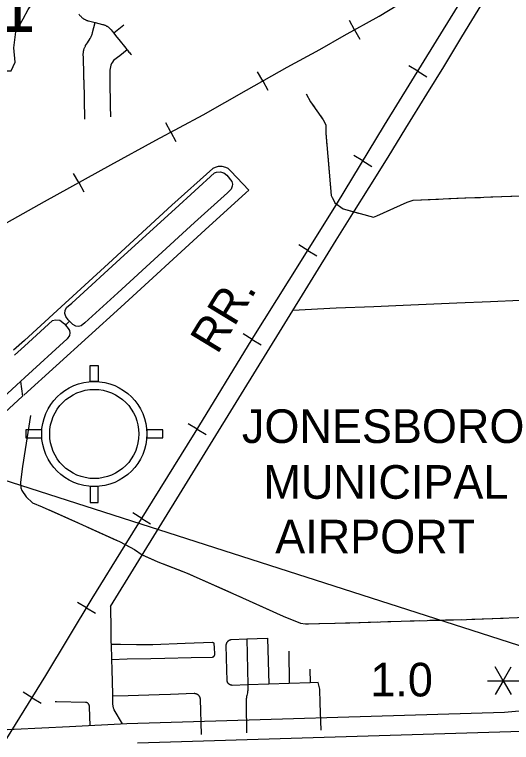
# Model space of a CAD drawing. Extents: x 309348 to 309445, y 336383 to 336484.
# Drawn here: x 309364.53 to 309367.366, y 336386.977 to 336391.134 of the extents above; entities that cross this region are included whole.
import ezdxf

# ---------------------------------------------------------------- set-up
doc = ezdxf.new("R2010")
doc.units = 0
doc.layers.add('R_Annotation', color=7, linetype='Continuous')

msp = doc.modelspace()

# ---------------------------------------------------------------- linework, layer by layer
at = {"layer": 'R_Annotation'}
for p, q in [((309366.4711, 336391.0468), (309366.4421, 336391.0993)), ((309366.4711, 336391.0468), (309366.5001, 336390.9942)), ((309366.8319, 336390.8101), (309366.7808, 336390.8415)), ((309365.9469, 336390.7545), (309365.9173, 336390.8067)), ((309366.8319, 336390.8101), (309366.8831, 336390.7787)), ((309365.9469, 336390.7545), (309365.9764, 336390.7023)), ((309365.4225, 336390.4627), (309365.394, 336390.5155)), ((309365.4225, 336390.4627), (309365.4509, 336390.4098)), ((309366.5185, 336390.2983), (309366.4672, 336390.3295)), ((309366.5185, 336390.2983), (309366.5697, 336390.267)), ((309364.8962, 336390.1741), (309364.8671, 336390.2266)), ((309364.8962, 336390.1741), (309364.9252, 336390.1216)), ((309366.2039, 336389.7871), (309366.1529, 336389.8188)), ((309366.2039, 336389.7871), (309366.2549, 336389.7555)), ((309365.8854, 336389.2784), (309365.8342, 336389.3096)), ((309365.8854, 336389.2784), (309365.9367, 336389.2471)), ((309364.9621, 336389.0379), (309364.9621, 336389.1297)), ((309364.9621, 336389.1297), (309365.0076, 336389.1297)), ((309365.573, 336388.7659), (309365.5217, 336388.7972)), ((309364.6856, 336388.7614), (309364.5938, 336388.7614)), ((309364.5938, 336388.7614), (309364.5938, 336388.7159)), ((309365.3759, 336388.7614), (309365.2841, 336388.7614)), ((309365.3759, 336388.7159), (309365.3759, 336388.7614)), ((309365.573, 336388.7659), (309365.6242, 336388.7347)), ((309365.0076, 336388.3476), (309365.0076, 336388.4394)), ((309364.9621, 336388.3476), (309365.0076, 336388.3476)), ((309365.2558, 336388.2564), (309365.2048, 336388.2881)), ((309365.2558, 336388.2564), (309365.3067, 336388.2246)), ((309364.9401, 336387.7459), (309364.8886, 336387.7768)), ((309364.9401, 336387.7459), (309364.9916, 336387.7151)), ((309367.3197, 336387.3296), (309367.2743, 336387.4083)), ((309367.3197, 336387.3296), (309367.3652, 336387.4083)), ((309367.2288, 336387.3296), (309367.3197, 336387.3296)), ((309367.3197, 336387.3296), (309367.2743, 336387.2508)), ((309367.3197, 336387.3296), (309367.4107, 336387.3296)), ((309367.3197, 336387.3296), (309367.3652, 336387.2508)), ((309364.63, 336387.232), (309364.579, 336387.2635)), ((309364.63, 336387.232), (309364.6811, 336387.2005))]:
    msp.add_line(p, q, dxfattribs=at)
for points in [[(309363.2092, 336384.9236), (309363.2648, 336385.0137), (309363.4163, 336385.2615), (309363.5966, 336385.5521), (309363.755, 336385.811), (309363.9051, 336386.0547), (309364.0703, 336386.3205), (309364.1749, 336386.4954), (309364.4104, 336386.8796), (309364.5604, 336387.1192), (309364.7091, 336387.3602), (309364.9721, 336387.7995), (309365.1607, 336388.1038), (309365.5614, 336388.7469), (309365.8863, 336389.2798), (309366.0984, 336389.6172), (309366.3669, 336390.0496), (309366.6422, 336390.5013), (309366.9382, 336390.9833), (309367.2439, 336391.479), (309367.438, 336391.7957)], [(309363.2092, 336384.9236), (309363.2648, 336385.0137), (309363.4163, 336385.2615), (309363.5966, 336385.5521), (309363.755, 336385.811), (309363.9051, 336386.0547), (309364.0703, 336386.3205), (309364.1749, 336386.4954), (309364.4104, 336386.8796), (309364.5604, 336387.1192), (309364.7091, 336387.3602), (309364.9721, 336387.7995), (309365.1607, 336388.1038), (309365.5614, 336388.7469), (309365.8863, 336389.2798), (309366.0984, 336389.6172), (309366.3669, 336390.0496), (309366.6422, 336390.5013), (309366.9382, 336390.9833), (309367.2439, 336391.479), (309367.438, 336391.7957)], [(309365.0771, 336387.7542), (309366.3658, 336389.8452), (309366.4618, 336389.9977), (309366.5551, 336390.1471), (309366.6619, 336390.3191), (309366.7639, 336390.4847), (309366.8833, 336390.6787), (309366.9798, 336390.8356), (309367.0836, 336391.0057), (309367.2331, 336391.2532), (309367.3868, 336391.4981)], [(309361.5405, 336389.1581), (309361.658, 336389.16), (309362.2349, 336389.1628), (309362.6728, 336389.171), (309362.8132, 336389.171), (309362.9179, 336389.1821), (309363.0679, 336389.2082), (309363.1684, 336389.2399), (309363.2345, 336389.2619), (309363.3805, 336389.3322), (309363.6476, 336389.4823), (309363.85, 336389.5952), (309364.2851, 336389.8348), (309364.7009, 336390.0661), (309365.0795, 336390.2754), (309365.3356, 336390.4159), (309365.6068, 336390.5619), (309365.8547, 336390.7023), (309366.086, 336390.8332), (309366.2732, 336390.9351), (309366.4109, 336391.0136), (309366.6106, 336391.1237), (309366.7716, 336391.2242)], [(309361.5405, 336389.1581), (309361.658, 336389.16), (309362.2349, 336389.1628), (309362.6728, 336389.171), (309362.8132, 336389.171), (309362.9179, 336389.1821), (309363.0679, 336389.2082), (309363.1684, 336389.2399), (309363.2345, 336389.2619), (309363.3805, 336389.3322), (309363.6476, 336389.4823), (309363.85, 336389.5952), (309364.2851, 336389.8348), (309364.7009, 336390.0661), (309365.0795, 336390.2754), (309365.3356, 336390.4159), (309365.6068, 336390.5619), (309365.8547, 336390.7023), (309366.086, 336390.8332), (309366.2732, 336390.9351), (309366.4109, 336391.0136), (309366.6106, 336391.1237), (309366.7716, 336391.2242)], [(309364.8977, 336391.1363), (309364.8994, 336391.1337), (309364.9013, 336391.1312), (309364.9032, 336391.1287), (309364.9053, 336391.1263), (309364.9074, 336391.124), (309364.9096, 336391.1218), (309364.9118, 336391.1196), (309364.9142, 336391.1175), (309364.9166, 336391.1155), (309364.919, 336391.1136), (309364.9216, 336391.1117), (309364.9242, 336391.11), (309364.9268, 336391.1083), (309364.9296, 336391.1067), (309364.9323, 336391.1053), (309364.9351, 336391.1039), (309364.9378, 336391.1027), (309364.9404, 336391.1016), (309364.9431, 336391.1006), (309364.9459, 336391.0997), (309364.9486, 336391.0988), (309364.9514, 336391.0981), (309364.9896, 336391.0885)], [(309364.9262, 336390.7602), (309364.9253, 336390.7921), (309364.9245, 336390.824), (309364.9236, 336390.8559), (309364.9228, 336390.8878), (309364.9223, 336390.9062), (309364.9223, 336390.9091), (309364.9224, 336390.912), (309364.9225, 336390.9149), (309364.9228, 336390.9178), (309364.9231, 336390.9207), (309364.9235, 336390.9236), (309364.9241, 336390.9265), (309364.9247, 336390.9293), (309364.9254, 336390.9322), (309364.9262, 336390.935), (309364.9271, 336390.9377), (309364.928, 336390.9405), (309364.9291, 336390.9432), (309364.9302, 336390.9459), (309364.9315, 336390.9485), (309364.9328, 336390.9511), (309364.9342, 336390.9537), (309364.9357, 336390.9562), (309364.9461, 336390.9732), (309364.9609, 336390.9974), (309364.9635, 336391.0017), (309364.9651, 336391.0043), (309364.9665, 336391.007), (309364.9679, 336391.0098), (309364.9692, 336391.0126), (309364.9704, 336391.0154), (309364.9713, 336391.0179), (309364.9722, 336391.0204), (309364.9725, 336391.0212), (309364.9734, 336391.0241), (309364.9741, 336391.0271), (309364.9751, 336391.031), (309364.9896, 336391.0885)], [(309364.9896, 336391.0885), (309365.0327, 336391.0776), (309365.0357, 336391.0768), (309365.0386, 336391.0759), (309365.0416, 336391.0749), (309365.0444, 336391.0738), (309365.0473, 336391.0725), (309365.0501, 336391.0712), (309365.0529, 336391.0698), (309365.0556, 336391.0683), (309365.0582, 336391.0668), (309365.0608, 336391.0651), (309365.0634, 336391.0633), (309365.0657, 336391.0616), (309365.0679, 336391.0598), (309365.0701, 336391.058), (309365.0723, 336391.0561), (309365.0742, 336391.0542), (309365.0762, 336391.0523), (309365.078, 336391.0503), (309365.0798, 336391.0482), (309365.0815, 336391.0461), (309365.0868, 336391.0395), (309365.096, 336391.0279)], [(309365.1529, 336391.0734), (309365.096, 336391.0279)], [(309365.096, 336391.0279), (309365.1067, 336391.0146), (309365.1335, 336390.981), (309365.1567, 336390.9518), (309365.1712, 336390.9336), (309365.1723, 336390.9322)], [(309365.1723, 336390.9322), (309365.13, 336390.8983)], [(309365.1723, 336390.9322), (309365.174, 336390.9301), (309365.1784, 336390.9249), (309365.183, 336390.9198), (309365.1877, 336390.9148), (309365.1925, 336390.91), (309365.1975, 336390.9053)], [(309365.13, 336390.8983), (309365.1172, 336390.8882), (309365.1023, 336390.8775), (309365.0953, 336390.8705), (309365.0891, 336390.8627), (309365.0839, 336390.8542), (309365.0797, 336390.8452), (309365.0766, 336390.8358), (309365.0747, 336390.8261), (309365.0738, 336390.8162), (309365.073, 336390.7559), (309365.0758, 336390.6133), (309365.0775, 336390.5506)], [(309364.9262, 336390.7602), (309364.9299, 336390.5356)], [(309366.1941, 336390.6806), (309366.2191, 336390.6354), (309366.2919, 336390.5328), (309366.3068, 336390.5031), (309366.3068, 336390.457), (309366.338, 336390.1002), (309366.3573, 336390.0586), (309366.4049, 336390.0244), (309366.5787, 336389.9769), (309366.598, 336389.9843), (309366.7704, 336390.0616), (309366.8046, 336390.0735), (309367.1063, 336390.0869), (309367.879, 336390.1151), (309367.9935, 336390.1166), (309367.992, 336390.0973), (309368.0039, 336389.784), (309368.0113, 336389.5477), (309368.0152, 336389.4059)], [(309366.1941, 336390.6806), (309366.2191, 336390.6354), (309366.2413, 336390.6041)], [(309366.276, 336390.5552), (309366.2919, 336390.5328), (309366.3068, 336390.5031), (309366.3068, 336390.457), (309366.3132, 336390.3839)], [(309366.3184, 336390.3242), (309366.3341, 336390.1448)], [(309365.6187, 336389.9053), (309365.8506, 336390.1157), (309365.8674, 336390.1309), (309365.7651, 336390.2396), (309365.7491, 336390.254), (309365.7363, 336390.2596), (309365.7147, 336390.266), (309365.6931, 336390.2652), (309365.6747, 336390.2604), (309365.6619, 336390.254), (309365.4284, 336390.0445)], [(309365.4468, 336390.0237), (309365.6715, 336390.23), (309365.6827, 336390.234), (309365.7027, 336390.2364), (309365.7243, 336390.2308), (309365.7411, 336390.2164), (309365.7707, 336390.1813), (309365.7739, 336390.1661), (309365.7723, 336390.1541), (309365.7659, 336390.1373), (309365.7451, 336390.1157), (309365.558, 336389.9469)], [(309366.3444, 336390.0864), (309366.3573, 336390.0586), (309366.4049, 336390.0244), (309366.4925, 336390.0004)], [(309366.7715, 336390.062), (309366.8046, 336390.0735), (309366.9495, 336390.0799)], [(309367.0094, 336390.0826), (309367.0994, 336390.0866)], [(309367.0994, 336390.0866), (309367.1063, 336390.0869), (309367.1893, 336390.0899)], [(309367.2493, 336390.0921), (309367.4293, 336390.0987)], [(309365.4284, 336390.0445), (309365.0654, 336389.7118), (309364.7728, 336389.4431), (309364.5863, 336389.2728)], [(309366.5504, 336389.9846), (309366.5787, 336389.9769), (309366.598, 336389.9843), (309366.7167, 336390.0375)], [(309364.8438, 336389.3827), (309364.8359, 336389.3911), (309364.8231, 336389.4095), (309364.8167, 336389.4271), (309364.8191, 336389.4447), (309364.8271, 336389.4615), (309364.8575, 336389.4862), (309365.1558, 336389.7606), (309365.4468, 336390.0237)], [(309365.558, 336389.9469), (309365.1198, 336389.5454), (309364.9311, 336389.3727), (309364.9103, 336389.3567), (309364.8943, 336389.3527), (309364.8799, 336389.3535), (309364.8623, 336389.3631), (309364.8438, 336389.3827)], [(309364.5821, 336388.9594), (309365.1358, 336389.4635), (309365.6187, 336389.9053)], [(309366.119, 336389.4448), (309366.3654, 336389.4585), (309366.5807, 336389.4669), (309366.7482, 336389.4733), (309367.0543, 336389.4874), (309367.2471, 336389.4951), (309367.416, 336389.5028), (309367.5743, 336389.5078), (309367.8206, 336389.5155), (309367.9325, 336389.5169), (309368.017, 336389.5204), (309368.1275, 336389.524), (309368.4927, 336389.5387), (309368.6552, 336389.5458), (309368.929, 336389.5563), (309369.2062, 336389.5641), (309369.4575, 336389.5732), (309369.6109, 336389.5782), (309369.7988, 336389.5845)], [(309364.5863, 336389.241), (309364.7464, 336389.3875), (309364.764, 336389.3907), (309364.7888, 336389.3891), (309364.8143, 336389.3667), (309364.8198, 336389.3602)], [(309364.8198, 336389.3602), (309364.8438, 336389.3827)], [(309364.8198, 336389.3602), (309364.8367, 336389.3403), (309364.8439, 336389.3291), (309364.8455, 336389.3163), (309364.8439, 336389.3019), (309364.8295, 336389.2819), (309364.5884, 336389.0608)], [(309364.5863, 336389.2728), (309364.5229, 336389.2163)], [(309364.5299, 336389.1894), (309364.5863, 336389.241)], [(309365.0076, 336389.1297), (309365.0076, 336389.0379), (309365.0045, 336389.0381), (309365.0015, 336389.0383), (309364.9984, 336389.0384), (309364.9946, 336389.0386), (309364.9912, 336389.0387), (309364.987, 336389.0387), (309364.9844, 336389.0387), (309364.9806, 336389.0387), (309364.9771, 336389.0386), (309364.9739, 336389.0385), (309364.9703, 336389.0384), (309364.9673, 336389.0382), (309364.9647, 336389.038), (309364.9621, 336389.0379)], [(309364.5884, 336389.0608), (309364.5634, 336389.0379)], [(309364.3347, 336388.9201), (309364.3439, 336388.9024), (309364.3587, 336388.889), (309364.3715, 336388.8848), (309364.3891, 336388.8855), (309364.4012, 336388.8911), (309364.416, 336388.9031), (309364.5634, 336389.0379)], [(309364.5634, 336389.0379), (309364.5761, 336388.9539)], [(309364.5634, 336389.0379), (309364.5761, 336388.9539)], [(309375.0331, 336385.909), (309372.4552, 336385.909), (309362.9881, 336388.9505)], [(309364.5761, 336388.9539), (309364.3467, 336388.7452), (309364.3446, 336388.7417), (309364.3453, 336388.7099), (309364.3538, 336388.5756), (309364.334, 336388.5558), (309364.3333, 336388.5452), (309364.354, 336388.1308)], [(309364.6205, 336388.8435), (309364.5755, 336388.552), (309364.5643, 336388.4632), (309364.5655, 336388.432), (309364.5705, 336388.4157), (309364.5968, 336388.3794), (309364.633, 336388.3456), (309364.6881, 336388.3231), (309364.9181, 336388.2193), (309365.1332, 336388.1218), (309365.2145, 336388.078), (309365.2583, 336388.048), (309365.3471, 336388.0092), (309365.5146, 336387.9441), (309365.831, 336387.8028), (309366.0624, 336387.6977), (309366.1624, 336387.659), (309366.1899, 336387.6539), (309366.27, 336387.6557)], [(309364.5938, 336388.7159), (309364.6856, 336388.7159), (309364.6855, 336388.7184), (309364.6853, 336388.7215), (309364.6851, 336388.7241), (309364.685, 336388.7262), (309364.6849, 336388.729), (309364.6849, 336388.7316), (309364.6848, 336388.7353), (309364.6848, 336388.7386), (309364.6848, 336388.7421), (309364.6848, 336388.7452), (309364.6849, 336388.7483), (309364.685, 336388.7508), (309364.6852, 336388.7536), (309364.6853, 336388.7559), (309364.6854, 336388.7578), (309364.6855, 336388.7595), (309364.6856, 336388.7614)], [(309365.2841, 336388.7614), (309365.2842, 336388.7603), (309365.2843, 336388.7588), (309365.2844, 336388.7576), (309365.2845, 336388.7564), (309365.2845, 336388.7548), (309365.2846, 336388.7535), (309365.2847, 336388.752), (309365.2847, 336388.7508), (309365.2848, 336388.7491), (309365.2848, 336388.7478), (309365.2849, 336388.7464), (309365.2849, 336388.7447), (309365.2849, 336388.7433), (309365.285, 336388.7419), (309365.285, 336388.7403), (309365.285, 336388.7387), (309365.285, 336388.737), (309365.285, 336388.7351), (309365.2849, 336388.7333), (309365.2849, 336388.7309), (309365.2848, 336388.7286), (309365.2848, 336388.727), (309365.2847, 336388.7251), (309365.2846, 336388.723), (309365.2844, 336388.7203), (309365.2843, 336388.7184), (309365.2841, 336388.7159), (309365.3759, 336388.7159)], [(309365.0076, 336388.4394), (309365.0061, 336388.4393), (309365.0041, 336388.4391), (309365.0018, 336388.439), (309364.9989, 336388.4388), (309364.9963, 336388.4387), (309364.9937, 336388.4386), (309364.991, 336388.4386), (309364.9888, 336388.4385), (309364.9854, 336388.4385), (309364.9814, 336388.4385), (309364.9782, 336388.4386), (309364.9748, 336388.4387), (309364.9721, 336388.4388), (309364.9683, 336388.439), (309364.9658, 336388.4391), (309364.9621, 336388.4394), (309364.9621, 336388.3476)], [(309364.7279, 336388.3052), (309364.892, 336388.2311)], [(309364.9467, 336388.2064), (309365.1107, 336388.132)], [(309365.1643, 336388.105), (309365.2145, 336388.078), (309365.2583, 336388.048), (309365.3224, 336388.02)], [(309365.3779, 336387.9972), (309365.4618, 336387.9646)], [(309365.4618, 336387.9646), (309365.5146, 336387.9441), (309365.5451, 336387.9305)], [(309365.5999, 336387.906), (309365.7643, 336387.8326)], [(309365.8191, 336387.8081), (309365.831, 336387.8028), (309365.9831, 336387.7337)], [(309365.0771, 336387.7542), (309365.0799, 336387.6223), (309365.0803, 336387.5479), (309365.0805, 336387.539)], [(309366.0377, 336387.7089), (309366.0624, 336387.6977), (309366.1624, 336387.659), (309366.1899, 336387.6539), (309366.2077, 336387.6543)], [(309366.27, 336387.6557), (309366.4434, 336387.6605), (309366.7364, 336387.6703), (309367.11, 336387.6801), (309367.4019, 336387.6898), (309367.4934, 336387.696), (309367.6363, 336387.6984), (309367.8561, 336387.7033), (309368.0148, 336387.7082), (309368.049, 336387.7008), (309368.0539, 336387.6618), (309368.0624, 336387.2893), (309368.065, 336387.2284)], [(309366.6599, 336387.6678), (309366.7364, 336387.6703), (309366.8399, 336387.673)], [(309366.8999, 336387.6746), (309367.0799, 336387.6793)], [(309367.1399, 336387.6811), (309367.3199, 336387.6871)], [(309366.2677, 336387.6556), (309366.27, 336387.6557)], [(309366.27, 336387.6557), (309366.36, 336387.6582)], [(309366.42, 336387.6599), (309366.4434, 336387.6605), (309366.5999, 336387.6658)], [(309365.0805, 336387.539), (309365.134, 336387.5388), (309365.2268, 336387.5373), (309365.2729, 336387.5365), (309365.319, 336387.5372), (309365.5038, 336387.5433), (309365.6589, 336387.5495), (309365.6593, 336387.5494), (309365.6597, 336387.5494), (309365.6602, 336387.5493), (309365.6606, 336387.5492), (309365.661, 336387.5491), (309365.6614, 336387.549), (309365.6618, 336387.5489), (309365.6622, 336387.5487), (309365.6626, 336387.5486), (309365.663, 336387.5484), (309365.6633, 336387.5482), (309365.6637, 336387.5481), (309365.6641, 336387.5478), (309365.6644, 336387.5476), (309365.6648, 336387.5474), (309365.6651, 336387.5472), (309365.6655, 336387.5469), (309365.6658, 336387.5466), (309365.6661, 336387.5464), (309365.6664, 336387.5461), (309365.6667, 336387.5458)], [(309365.6683, 336387.4689), (309365.6686, 336387.4692), (309365.669, 336387.4696), (309365.6693, 336387.4699), (309365.6696, 336387.4703), (309365.6699, 336387.4707), (309365.6702, 336387.4711), (309365.6705, 336387.4715), (309365.6707, 336387.4719), (309365.671, 336387.4723), (309365.6712, 336387.4728), (309365.6714, 336387.4732), (309365.6716, 336387.4737), (309365.6718, 336387.4741), (309365.6719, 336387.4746), (309365.6721, 336387.475), (309365.6722, 336387.4755), (309365.6724, 336387.476), (309365.6725, 336387.4765), (309365.6726, 336387.4769), (309365.6726, 336387.4774), (309365.6727, 336387.4779), (309365.6727, 336387.4784), (309365.6711, 336387.5206), (309365.6702, 336387.5378), (309365.6701, 336387.5382), (309365.6701, 336387.5387), (309365.67, 336387.5391), (309365.67, 336387.5395), (309365.6699, 336387.5399), (309365.6698, 336387.5403), (309365.6697, 336387.5407), (309365.6696, 336387.5411), (309365.6694, 336387.5415), (309365.6693, 336387.5419), (309365.6691, 336387.5423), (309365.6689, 336387.5427), (309365.6687, 336387.5431), (309365.6685, 336387.5434), (309365.6683, 336387.5438), (309365.6681, 336387.5441), (309365.6678, 336387.5445), (309365.6676, 336387.5448), (309365.6673, 336387.5451), (309365.667, 336387.5455), (309365.6667, 336387.5458)], [(309365.7398, 336387.4589), (309365.7382, 336387.5343), (309365.7384, 336387.5356), (309365.7386, 336387.5368), (309365.7388, 336387.538), (309365.7391, 336387.5392), (309365.7394, 336387.5404), (309365.7398, 336387.5416), (309365.7402, 336387.5428), (309365.7407, 336387.544), (309365.7412, 336387.5451), (309365.7417, 336387.5462), (309365.7423, 336387.5473), (309365.7429, 336387.5484), (309365.7436, 336387.5495), (309365.7443, 336387.5505), (309365.745, 336387.5516), (309365.7457, 336387.5525), (309365.7465, 336387.5535), (309365.7474, 336387.5544)], [(309365.7474, 336387.5544), (309365.7482, 336387.5553), (309365.7491, 336387.5562), (309365.75, 336387.5571), (309365.751, 336387.5579), (309365.7519, 336387.5586), (309365.7529, 336387.5594), (309365.754, 336387.5601), (309365.755, 336387.5607), (309365.7561, 336387.5614), (309365.7572, 336387.562), (309365.7583, 336387.5625), (309365.7594, 336387.563), (309365.7606, 336387.5635), (309365.7618, 336387.564), (309365.7629, 336387.5643), (309365.7641, 336387.5647), (309365.7653, 336387.565), (309365.7666, 336387.5653), (309365.8551, 336387.5691)], [(309365.8551, 336387.5691), (309365.9738, 336387.5726)], [(309365.8551, 336387.5691), (309365.861, 336387.3057)], [(309365.9738, 336387.5726), (309365.9805, 336387.3095)], [(309365.0805, 336387.539), (309365.0829, 336387.4516)], [(309365.0829, 336387.4516), (309365.1722, 336387.4547), (309365.3082, 336387.4567), (309365.3878, 336387.458), (309365.5377, 336387.4622), (309365.6586, 336387.4648), (309365.6591, 336387.4649), (309365.6596, 336387.4649), (309365.6601, 336387.465), (309365.6605, 336387.465), (309365.661, 336387.4651), (309365.6615, 336387.4652), (309365.662, 336387.4653), (309365.6624, 336387.4655), (309365.6629, 336387.4656), (309365.6634, 336387.4658), (309365.6638, 336387.4659), (309365.6643, 336387.4661), (309365.6647, 336387.4664), (309365.6651, 336387.4666), (309365.6656, 336387.4668), (309365.666, 336387.4671), (309365.6664, 336387.4673), (309365.6668, 336387.4676), (309365.6672, 336387.4679), (309365.6676, 336387.4682), (309365.6679, 336387.4685), (309365.6683, 336387.4689)], [(309366.0947, 336387.4978), (309366.0984, 336387.3133)], [(309365.0829, 336387.4516), (309365.0844, 336387.3937), (309365.0881, 336387.2522), (309365.0883, 336387.2429)], [(309365.7531, 336387.311), (309365.7524, 336387.3117), (309365.7516, 336387.3125), (309365.7509, 336387.3132), (309365.7502, 336387.314), (309365.7495, 336387.3149), (309365.7488, 336387.3157), (309365.7482, 336387.3166), (309365.7476, 336387.3175), (309365.7471, 336387.3184), (309365.7465, 336387.3193), (309365.746, 336387.3202), (309365.7456, 336387.3212), (309365.7451, 336387.3222), (309365.7447, 336387.3232), (309365.7444, 336387.3242), (309365.744, 336387.3252), (309365.7437, 336387.3262), (309365.7434, 336387.3272), (309365.7432, 336387.3283), (309365.743, 336387.3293), (309365.7398, 336387.4589)], [(309366.2148, 336387.3963), (309366.2174, 336387.3172)], [(309365.861, 336387.3057), (309365.7724, 336387.303), (309365.7714, 336387.303), (309365.7703, 336387.3032), (309365.7693, 336387.3033), (309365.7682, 336387.3035), (309365.7672, 336387.3037), (309365.7661, 336387.304), (309365.7651, 336387.3043), (309365.7641, 336387.3046), (309365.7631, 336387.3049), (309365.7621, 336387.3053), (309365.7611, 336387.3058), (309365.7602, 336387.3062), (309365.7592, 336387.3067), (309365.7583, 336387.3072), (309365.7574, 336387.3078), (309365.7565, 336387.3084), (309365.7556, 336387.309), (309365.7548, 336387.3096), (309365.7539, 336387.3103), (309365.7531, 336387.311)], [(309365.861, 336387.3057), (309365.8606, 336387.2746), (309365.8598, 336387.2673), (309365.8587, 336387.2601), (309365.8574, 336387.2529), (309365.8559, 336387.2458), (309365.8546, 336387.239), (309365.8534, 336387.2323), (309365.8525, 336387.2255), (309365.8518, 336387.2186), (309365.8514, 336387.2118), (309365.8511, 336387.2049), (309365.8511, 336387.1981), (309365.8539, 336387.0314)], [(309365.9805, 336387.3095), (309365.861, 336387.3057)], [(309366.0984, 336387.3133), (309365.9805, 336387.3095)], [(309366.2174, 336387.3172), (309366.0984, 336387.3133)], [(309366.2638, 336387.3187), (309366.2174, 336387.3172)], [(309366.2804, 336387.0465), (309366.2752, 336387.2022), (309366.2733, 336387.281), (309366.2638, 336387.3187)], [(309365.0883, 336387.2429), (309365.1786, 336387.2457), (309365.356, 336387.2515)], [(309365.356, 336387.2515), (309365.4206, 336387.2536), (309365.5543, 336387.2577), (309365.5555, 336387.2577), (309365.5566, 336387.2576), (309365.5577, 336387.2576), (309365.5589, 336387.2575), (309365.56, 336387.2573), (309365.5611, 336387.2571), (309365.5623, 336387.2569), (309365.5634, 336387.2566), (309365.5645, 336387.2563), (309365.5656, 336387.256), (309365.5666, 336387.2556), (309365.5677, 336387.2552), (309365.5688, 336387.2548), (309365.5698, 336387.2543), (309365.5708, 336387.2538), (309365.5718, 336387.2532), (309365.5728, 336387.2526), (309365.5738, 336387.252), (309365.5747, 336387.2514), (309365.5756, 336387.2507), (309365.5765, 336387.25), (309365.5774, 336387.2492), (309365.5782, 336387.2485)], [(309364.9608, 336387.0739), (309364.9573, 336387.1794), (309364.9573, 336387.1802), (309364.9574, 336387.181), (309364.9574, 336387.1818), (309364.9574, 336387.1827), (309364.9573, 336387.1835), (309364.9573, 336387.1843), (309364.9572, 336387.1851), (309364.957, 336387.1859), (309364.9569, 336387.1867), (309364.9567, 336387.1875), (309364.9565, 336387.1883), (309364.9563, 336387.1891), (309364.956, 336387.1899), (309364.9557, 336387.1907), (309364.9554, 336387.1914), (309364.9551, 336387.1922), (309364.9547, 336387.1929), (309364.9543, 336387.1936), (309364.9539, 336387.1943), (309364.9535, 336387.195), (309364.953, 336387.1957), (309364.9525, 336387.1964), (309364.952, 336387.197), (309364.9515, 336387.1976), (309364.951, 336387.1982), (309364.9504, 336387.1988), (309364.9498, 336387.1994), (309364.9492, 336387.1999), (309364.9486, 336387.2005), (309364.9479, 336387.201), (309364.9473, 336387.2015), (309364.9466, 336387.2019), (309364.9459, 336387.2024), (309364.9452, 336387.2028), (309364.9445, 336387.2032), (309364.9437, 336387.2035), (309364.943, 336387.2039), (309364.9422, 336387.2042), (309364.9415, 336387.2045), (309364.9407, 336387.2048), (309364.9399, 336387.205), (309364.9391, 336387.2052), (309364.9383, 336387.2054), (309364.9375, 336387.2055), (309364.9367, 336387.2057), (309364.9359, 336387.2058), (309364.9351, 336387.2058), (309364.9343, 336387.2059), (309364.7699, 336387.209), (309364.7664, 336387.2093), (309364.7628, 336387.2097), (309364.7614, 336387.2099)], [(309365.0883, 336387.2429), (309365.0889, 336387.2058), (309365.089, 336387.2019), (309365.0893, 336387.198), (309365.0897, 336387.194), (309365.0902, 336387.1901), (309365.0908, 336387.1862), (309365.0916, 336387.1824), (309365.0924, 336387.1785), (309365.0934, 336387.1747), (309365.0946, 336387.1709), (309365.0958, 336387.1672), (309365.0972, 336387.1635), (309365.1444, 336387.0842)], [(309365.5782, 336387.2485), (309365.579, 336387.2477), (309365.5798, 336387.2468), (309365.5806, 336387.246), (309365.5813, 336387.2451), (309365.582, 336387.2442), (309365.5827, 336387.2433), (309365.5833, 336387.2423), (309365.5839, 336387.2414), (309365.5845, 336387.2404), (309365.5851, 336387.2394), (309365.5856, 336387.2383), (309365.586, 336387.2373), (309365.5865, 336387.2363), (309365.5869, 336387.2352), (309365.5872, 336387.2341), (309365.5876, 336387.233), (309365.5879, 336387.2319), (309365.5881, 336387.2308), (309365.5883, 336387.2297), (309365.5885, 336387.2285), (309365.5886, 336387.2274), (309365.5887, 336387.2262), (309365.5888, 336387.2251), (309365.5943, 336387.0222)], [(309362.7532, 336386.8635), (309362.7488, 336386.9771), (309362.8702, 336386.9817), (309363.6598, 336387.0083), (309363.6866, 336387.0075), (309363.8943, 336387.0218), (309364.8429, 336387.0672), (309365.1714, 336387.0858), (309367.3259, 336387.1502), (309367.4949, 336387.1643)], [(309367.426, 336387.0395), (309365.2318, 336386.9738)]]:
    msp.add_lwpolyline(points, dxfattribs=at)
msp.add_lwpolyline([(309363.9184, 336391.5355), (309363.953, 336391.3047), (309363.9376, 336390.9547), (309363.9684, 336390.9355), (309364.0261, 336390.9355), (309364.0261, 336390.8124), (309364.5107, 336390.8124), (309364.5338, 336390.8624), (309364.5261, 336390.9432), (309364.5376, 336391.0355), (309364.5799, 336391.1085), (309364.6069, 336391.1624), (309364.6453, 336391.2201), (309364.6684, 336391.2816), (309364.6876, 336391.3316), (309364.7222, 336391.3739), (309364.7299, 336391.4009), (309364.7146, 336391.4201), (309364.5953, 336391.4201), (309364.6222, 336391.4739), (309364.6261, 336391.5086), (309364.6101, 336391.5351)], close=True, dxfattribs=at)
for radius in [0.3001, 0.2546]:
    msp.add_circle((309364.9849, 336388.7386), radius, dxfattribs=at)

# ---------------------------------------------------------------- texts
for s, height, p in [('351', 0.28782, (309364.0063, 336391.0348)), ('JONESBORO', 0.19206, (309365.8278, 336388.6872)), ('MUNICIPAL', 0.19206, (309365.9506, 336388.3686)), ('AIRPORT', 0.19206, (309366.0178, 336388.0568)), ('1.0', 0.19206, (309366.5609, 336387.2399))]:
    msp.add_text(s, height=height, dxfattribs=at).set_placement(p)
msp.add_text('RR.', height=0.19206, rotation=58.6877, dxfattribs=at).set_placement((309365.6872, 336389.1883))

doc.saveas('drawing.dxf')
